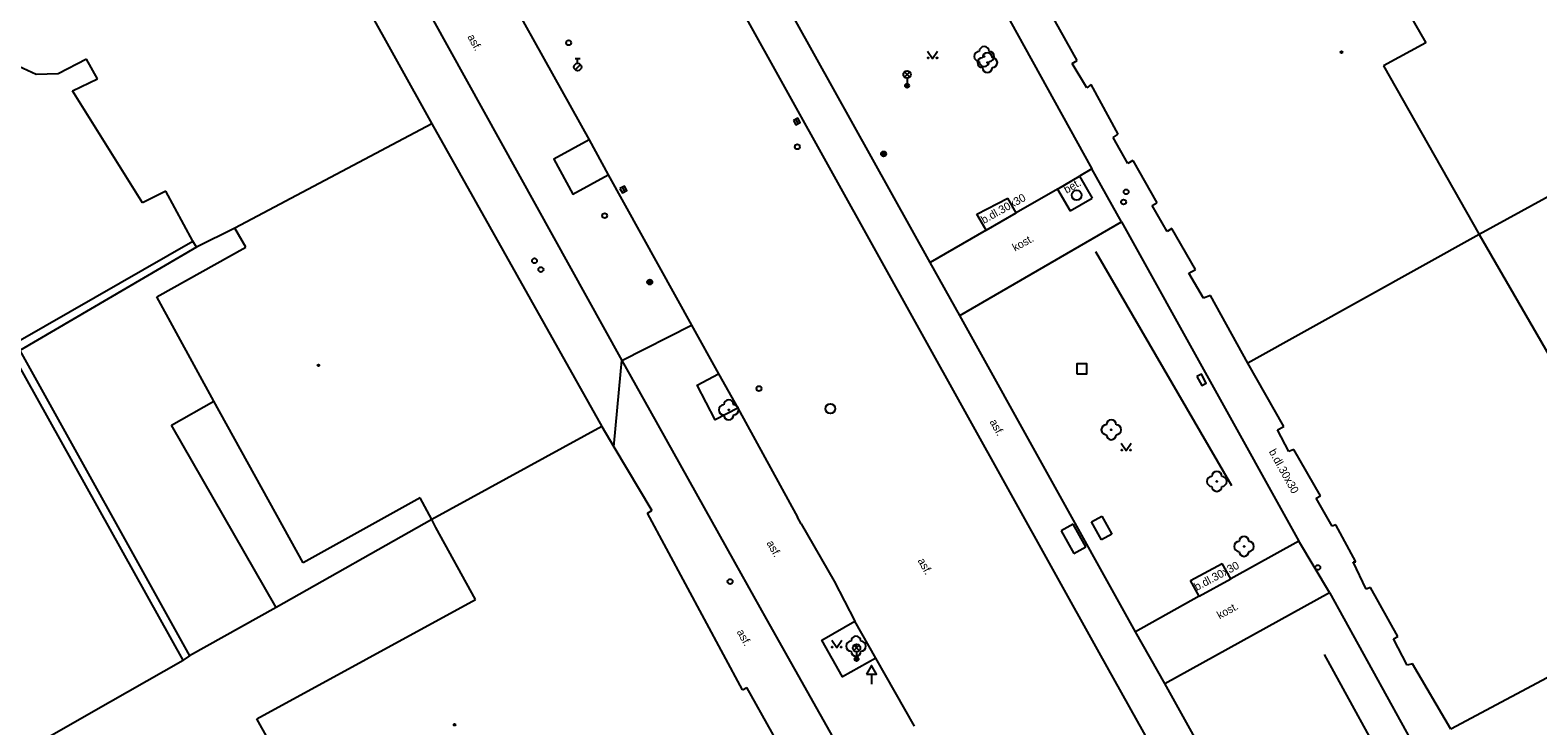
# Model space of a CAD drawing. Extents: x -599770 to -598493, y -1162076 to -1159209.
# Drawn here: x -598893.6 to -598817.7, y -1159448.9 to -1159413.9 of the extents above; entities that cross this region are included whole.
import ezdxf

# ---------------------------------------------------------------- set-up
doc = ezdxf.new("R2010")
doc.units = 0
doc.layers.add('Podklad', color=7, linetype='Continuous')

msp = doc.modelspace()

# ---------------------------------------------------------------- linework, layer by layer
at = {"layer": 'Podklad'}
for p, q in [((-598866.145, -1159415.323), (-598865.895, -1159415.323)), ((-598866.02, -1159415.573), (-598866.02, -1159415.323)), ((-598866.149, -1159415.896), (-598865.884, -1159415.631)), ((-598849.582, -1159416.27), (-598849.317, -1159416.005)), ((-598849.582, -1159416.005), (-598849.317, -1159416.27)), ((-598849.45, -1159416.325), (-598849.45, -1159416.7)), ((-598855.06, -1159418.391), (-598854.94, -1159418.609)), ((-598863.78, -1159421.811), (-598863.66, -1159422.029)), ((-598852.122, -1159445.12), (-598851.857, -1159444.855)), ((-598852.122, -1159444.855), (-598851.857, -1159445.12)), ((-598851.99, -1159445.175), (-598851.99, -1159445.55)), ((-598851.24, -1159446.301), (-598851.24, -1159446.81))]:
    msp.add_line(p, q, dxfattribs=at)
for points in [[(-598830.4, -1159462.04), (-598839.79, -1159445.22), (-598875.73, -1159380.53)], [(-598890.87, -1159381.67), (-598886.616, -1159389.361), (-598885.449, -1159391.466), (-598884.345, -1159393.452), (-598879.196, -1159402.729), (-598876.306, -1159407.936), (-598875.691, -1159409.043), (-598875.322, -1159409.71), (-598874.229, -1159411.685), (-598863.79, -1159430.521)], [(-598888.38, -1159391.58), (-598873.36, -1159418.62)], [(-598848.76, -1159405.31), (-598840.15, -1159420.89)], [(-598871.42, -1159408.67), (-598865.44, -1159419.43)], [(-598848.29, -1159425.6), (-598857.03, -1159409.88)], [(-598825.19, -1159411.35), (-598823.35, -1159414.55)], [(-598840.89, -1159415.44), (-598842.63, -1159412.29)], [(-598823.35, -1159414.55), (-598825.48, -1159415.7)], [(-598890.72, -1159415.36), (-598892.15, -1159416.11)], [(-598890.17, -1159416.36), (-598890.72, -1159415.36)], [(-598848.42, -1159414.955), (-598848.17, -1159415.33), (-598847.92, -1159414.955)], [(-598893.26, -1159416.14), (-598894.12, -1159415.74)], [(-598892.15, -1159416.11), (-598893.26, -1159416.14)], [(-598841.15, -1159415.59), (-598840.89, -1159415.44)], [(-598840.4, -1159416.81), (-598841.15, -1159415.59)], [(-598825.48, -1159415.7), (-598820.67, -1159424.18)], [(-598891.43, -1159416.96), (-598890.17, -1159416.36)], [(-598840.19, -1159416.64), (-598840.4, -1159416.81)], [(-598838.83, -1159419.14), (-598840.19, -1159416.64)], [(-598806.44, -1159416.38), (-598820.67, -1159424.18)], [(-598887.91, -1159422.6), (-598891.43, -1159416.96)], [(-598873.36, -1159418.62), (-598883.27, -1159423.86)], [(-598873.36, -1159418.62), (-598864.81, -1159433.84)], [(-598839.09, -1159419.31), (-598838.83, -1159419.14)], [(-598865.44, -1159419.43), (-598867.22, -1159420.4), (-598866.27, -1159422.15), (-598864.49, -1159421.18)], [(-598865.44, -1159419.43), (-598864.49, -1159421.18)], [(-598838.34, -1159420.61), (-598839.09, -1159419.31)], [(-598838.1, -1159420.47), (-598838.34, -1159420.61)], [(-598838.1, -1159420.47), (-598836.88, -1159422.59)], [(-598864.49, -1159421.18), (-598860.29, -1159428.74), (-598858.93, -1159431.19), (-598857.96, -1159432.93), (-598854.96, -1159438.41)], [(-598841.89, -1159421.9), (-598840.78, -1159421.25)], [(-598840.15, -1159420.89), (-598840.78, -1159421.25)], [(-598840.78, -1159421.25), (-598840.14, -1159422.36)], [(-598838.66, -1159423.55), (-598840.15, -1159420.89)], [(-598886.73, -1159422.01), (-598887.91, -1159422.6)], [(-598885.38, -1159424.53), (-598886.73, -1159422.01)], [(-598841.89, -1159421.9), (-598843.96, -1159423.1)], [(-598841.89, -1159421.9), (-598841.25, -1159423)], [(-598845.94, -1159423.16), (-598844.39, -1159422.35)], [(-598843.96, -1159423.1), (-598844.39, -1159422.35)], [(-598841.25, -1159423), (-598840.14, -1159422.36)], [(-598837.12, -1159422.73), (-598836.88, -1159422.59)], [(-598836.37, -1159424.03), (-598837.12, -1159422.73)], [(-598846.8, -1159428.27), (-598838.66, -1159423.55)], [(-598845.47, -1159423.97), (-598845.94, -1159423.16)], [(-598845.47, -1159423.97), (-598843.96, -1159423.1)], [(-598838.66, -1159423.55), (-598829.75, -1159439.61)], [(-598883.27, -1159423.86), (-598885.19, -1159424.82)], [(-598882.71, -1159424.83), (-598883.27, -1159423.86)], [(-598845.47, -1159423.97), (-598848.29, -1159425.6)], [(-598836.13, -1159423.89), (-598836.37, -1159424.03)], [(-598834.94, -1159425.95), (-598836.13, -1159423.89)], [(-598820.67, -1159424.18), (-598832.31, -1159430.66)], [(-598820.67, -1159424.18), (-598816.97, -1159430.6)], [(-598897.74, -1159431.6), (-598885.38, -1159424.53)], [(-598885.19, -1159424.82), (-598894.07, -1159430.02)], [(-598887.18, -1159427.33), (-598882.71, -1159424.83)], [(-598885.19, -1159424.82), (-598885.38, -1159424.53)], [(-598839.98, -1159425.04), (-598833.13, -1159436.82)], [(-598846.8, -1159428.27), (-598848.29, -1159425.6)], [(-598835.27, -1159426.14), (-598834.94, -1159425.95)], [(-598834.54, -1159427.39), (-598835.27, -1159426.14)], [(-598884.32, -1159432.57), (-598887.18, -1159427.33)], [(-598834.19, -1159427.25), (-598834.54, -1159427.39)], [(-598832.31, -1159430.66), (-598834.19, -1159427.25)], [(-598837.96, -1159444.17), (-598846.8, -1159428.27)], [(-598863.79, -1159430.52), (-598860.29, -1159428.74)], [(-598885.87, -1159445.61), (-598894.43, -1159430.22)], [(-598894.07, -1159430.02), (-598885.55, -1159445.38)], [(-598864.2, -1159434.87), (-598863.853, -1159431.062), (-598863.79, -1159430.521)], [(-598863.79, -1159430.521), (-598862.381, -1159433.042), (-598858.13, -1159440.68)], [(-598857.96, -1159432.93), (-598859.102, -1159433.514), (-598860.005, -1159431.767), (-598858.93, -1159431.19)], [(-598830.5, -1159433.84), (-598832.31, -1159430.66)], [(-598886.45, -1159433.78), (-598884.32, -1159432.57)], [(-598879.82, -1159440.71), (-598884.32, -1159432.57)], [(-598881.19, -1159442.95), (-598886.45, -1159433.78)], [(-598864.81, -1159433.84), (-598873.36, -1159438.53)], [(-598864.81, -1159433.84), (-598864.2, -1159434.87), (-598862.29, -1159438.07)], [(-598830.81, -1159434.02), (-598830.5, -1159433.84)], [(-598830.24, -1159435.11), (-598830.81, -1159434.02)], [(-598838.68, -1159434.685), (-598838.43, -1159435.06), (-598838.18, -1159434.685)], [(-598830, -1159435), (-598830.24, -1159435.11)], [(-598828.65, -1159437.33), (-598830, -1159435)], [(-598828.88, -1159437.45), (-598828.65, -1159437.33)], [(-598873.94, -1159437.43), (-598879.82, -1159440.71)], [(-598873.36, -1159438.53), (-598873.94, -1159437.43)], [(-598862.5, -1159438.2), (-598862.29, -1159438.07)], [(-598828.06, -1159438.86), (-598828.88, -1159437.45)], [(-598873.36, -1159438.53), (-598881.19, -1159442.95)], [(-598873.16, -1159438.92), (-598873.36, -1159438.53)], [(-598871.16, -1159442.55), (-598873.16, -1159438.92)], [(-598857.73, -1159447.1), (-598862.5, -1159438.2)], [(-598854.77, -1159438.75), (-598854.96, -1159438.41)], [(-598854.77, -1159438.75), (-598853.12, -1159441.63), (-598852.07, -1159443.64)], [(-598841.09, -1159438.76), (-598841.7, -1159439.1)], [(-598840.46, -1159439.9), (-598841.09, -1159438.76)], [(-598840.17, -1159438.65), (-598839.65, -1159438.36)], [(-598839.67, -1159439.55), (-598840.17, -1159438.65)], [(-598839.65, -1159438.36), (-598839.15, -1159439.26)], [(-598827.88, -1159438.8), (-598828.06, -1159438.86)], [(-598826.87, -1159440.65), (-598827.88, -1159438.8)], [(-598841.7, -1159439.1), (-598841.07, -1159440.24)], [(-598839.15, -1159439.26), (-598839.67, -1159439.55)], [(-598829.75, -1159439.61), (-598833.17, -1159441.51)], [(-598828.21, -1159442.19), (-598829.75, -1159439.61)], [(-598841.07, -1159440.24), (-598840.46, -1159439.9)], [(-598858.13, -1159440.68), (-598856.53, -1159443.52), (-598852.42, -1159450.86)], [(-598835.19, -1159441.59), (-598833.6, -1159440.74)], [(-598833.17, -1159441.51), (-598833.6, -1159440.74)], [(-598827.02, -1159440.66), (-598826.87, -1159440.65)], [(-598826.35, -1159442.03), (-598827.02, -1159440.66)], [(-598834.75, -1159442.39), (-598835.19, -1159441.59)], [(-598834.75, -1159442.39), (-598833.17, -1159441.51)], [(-598826.14, -1159441.94), (-598826.35, -1159442.03)], [(-598824.76, -1159444.41), (-598826.14, -1159441.94)], [(-598882.16, -1159448.56), (-598871.16, -1159442.55)], [(-598834.75, -1159442.39), (-598837.96, -1159444.17)], [(-598836.48, -1159446.78), (-598828.21, -1159442.19)], [(-598828.21, -1159442.19), (-598823.87, -1159450.04), (-598819.6, -1159457.78)], [(-598810.15, -1159442.7), (-598822.1, -1159449.08)], [(-598881.19, -1159442.95), (-598885.55, -1159445.38)], [(-598851.02, -1159445.5), (-598852.69, -1159446.44), (-598853.74, -1159444.59), (-598852.07, -1159443.64)], [(-598849.08, -1159448.92), (-598851.02, -1159445.5), (-598852.07, -1159443.64)], [(-598836.48, -1159446.78), (-598837.96, -1159444.17)], [(-598853.24, -1159444.595), (-598852.99, -1159444.97), (-598852.74, -1159444.595)], [(-598824.99, -1159444.53), (-598824.76, -1159444.41)], [(-598824.29, -1159445.85), (-598824.99, -1159444.53)], [(-598890.49, -1159448.24), (-598885.87, -1159445.61)], [(-598885.55, -1159445.38), (-598885.87, -1159445.61)], [(-598828.47, -1159445.32), (-598821.33, -1159458.33)], [(-598824.02, -1159445.79), (-598824.29, -1159445.85)], [(-598822.1, -1159449.08), (-598824.02, -1159445.79)], [(-598857.73, -1159447.1), (-598857.51, -1159446.98)], [(-598854.75, -1159451.93), (-598855, -1159451.48), (-598857.51, -1159446.98)], [(-598827.81, -1159462.38), (-598836.48, -1159446.78)], [(-598896.11, -1159451.44), (-598890.49, -1159448.24)], [(-598879.96, -1159452.5), (-598882.16, -1159448.56)]]:
    msp.add_lwpolyline(points, dxfattribs=at)
for points in [[(-598855.17, -1159418.451), (-598855.049, -1159418.67), (-598854.83, -1159418.549), (-598854.951, -1159418.33)], [(-598863.89, -1159421.871), (-598863.769, -1159422.09), (-598863.55, -1159421.969), (-598863.671, -1159421.75)], [(-598840.91, -1159431.19), (-598840.41, -1159431.19), (-598840.41, -1159430.69), (-598840.91, -1159430.69)], [(-598834.869, -1159431.339), (-598834.632, -1159431.779), (-598834.411, -1159431.661), (-598834.648, -1159431.221)], [(-598851.49, -1159446.301), (-598850.99, -1159446.301), (-598851.24, -1159445.868)]]:
    msp.add_lwpolyline(points, close=True, dxfattribs=at)
for centre, radius in [((-598866.47, -1159414.54), 0.125), ((-598848.395, -1159415.305), 0.025), ((-598847.945, -1159415.305), 0.025), ((-598845.57, -1159415.23), 0.025), ((-598827.6, -1159415.01), 0.045), ((-598827.6, -1159415.01), 0.0199), ((-598866.02, -1159415.76), 0.188), ((-598849.45, -1159416.137), 0.188), ((-598845.41, -1159415.54), 0.025), ((-598849.45, -1159416.7), 0.1), ((-598849.45, -1159416.7), 0.0723), ((-598849.45, -1159416.7), 0.0438), ((-598854.97, -1159419.77), 0.125), ((-598850.63, -1159420.13), 0.125), ((-598850.63, -1159420.13), 0.1), ((-598850.63, -1159420.13), 0.075), ((-598850.63, -1159420.13), 0.05), ((-598850.63, -1159420.13), 0.025), ((-598840.92, -1159422.21), 0.25), ((-598838.43, -1159422.04), 0.125), ((-598838.56, -1159422.55), 0.125), ((-598864.66, -1159423.24), 0.125), ((-598868.19, -1159425.51), 0.125), ((-598867.87, -1159425.95), 0.125), ((-598862.39, -1159426.58), 0.125), ((-598862.39, -1159426.58), 0.1), ((-598862.39, -1159426.58), 0.075), ((-598862.39, -1159426.58), 0.05), ((-598862.39, -1159426.58), 0.025), ((-598879.06, -1159430.77), 0.045), ((-598879.06, -1159430.77), 0.0199), ((-598856.9, -1159431.94), 0.125), ((-598853.31, -1159432.95), 0.25), ((-598858.42, -1159433.01), 0.025), ((-598839.18, -1159434.01), 0.025), ((-598838.655, -1159435.035), 0.025), ((-598838.205, -1159435.035), 0.025), ((-598833.87, -1159436.61), 0.025), ((-598832.5, -1159439.88), 0.025), ((-598828.79, -1159440.94), 0.125), ((-598858.35, -1159441.65), 0.125), ((-598853.215, -1159444.945), 0.025), ((-598852.765, -1159444.945), 0.025), ((-598851.99, -1159444.988), 0.188), ((-598852.02, -1159444.9), 0.025), ((-598851.99, -1159445.55), 0.1), ((-598851.99, -1159445.55), 0.0723), ((-598851.99, -1159445.55), 0.0438), ((-598872.21, -1159448.85), 0.045), ((-598872.21, -1159448.85), 0.0199)]:
    msp.add_circle(centre, radius, dxfattribs=at)
for centre, start, end in [((-598845.82, -1159415.23), 90, 270), ((-598845.66, -1159415.54), 90, 270), ((-598845.57, -1159414.98), 0, 180), ((-598845.41, -1159415.29), 0, 180), ((-598845.32, -1159415.23), 270, 90), ((-598845.16, -1159415.54), 270, 90), ((-598845.57, -1159415.48), 180, 0), ((-598845.41, -1159415.79), 180, 0), ((-598858.67, -1159433.01), 90, 270), ((-598858.42, -1159432.76), 0, 180), ((-598858.17, -1159433.01), 270, 90), ((-598858.42, -1159433.26), 180, 0), ((-598839.18, -1159433.76), 0, 180), ((-598839.43, -1159434.01), 90, 270), ((-598839.18, -1159434.26), 180, 0), ((-598838.93, -1159434.01), 270, 90), ((-598834.12, -1159436.61), 90, 270), ((-598833.87, -1159436.36), 0, 180), ((-598833.62, -1159436.61), 270, 90), ((-598833.87, -1159436.86), 180, 0), ((-598832.75, -1159439.88), 90, 270), ((-598832.5, -1159439.63), 0, 180), ((-598832.25, -1159439.88), 270, 90), ((-598832.5, -1159440.13), 180, 0), ((-598852.27, -1159444.9), 90, 270), ((-598852.02, -1159444.65), 0, 180), ((-598851.77, -1159444.9), 270, 90), ((-598852.02, -1159445.15), 180, 0)]:
    msp.add_arc(centre, 0.25, start, end, dxfattribs=at)

# ---------------------------------------------------------------- texts
for s, rotation, p in [('asf.', 299, (-598871.58, -1159414.24)), ('bet.', 30, (-598841.43, -1159422.14)), ('b.dl.30x30', 29.29576, (-598845.59, -1159423.66)), ('kost.', 29, (-598844.02, -1159425.05)), ('asf.', 299.05856, (-598845.31, -1159433.61)), ('b.dl.30x30', 299.0821, (-598831.27, -1159435.11)), ('asf.', 299.05856, (-598856.53, -1159439.71)), ('asf.', 299, (-598848.93, -1159440.59)), ('b.dl.30x30', 28, (-598834.88, -1159442.12)), ('kost.', 29, (-598833.73, -1159443.55)), ('asf.', 299.05856, (-598858.03, -1159444.18))]:
    msp.add_text(s, height=0.4, rotation=rotation, dxfattribs=at).set_placement(p)

doc.saveas('drawing.dxf')
